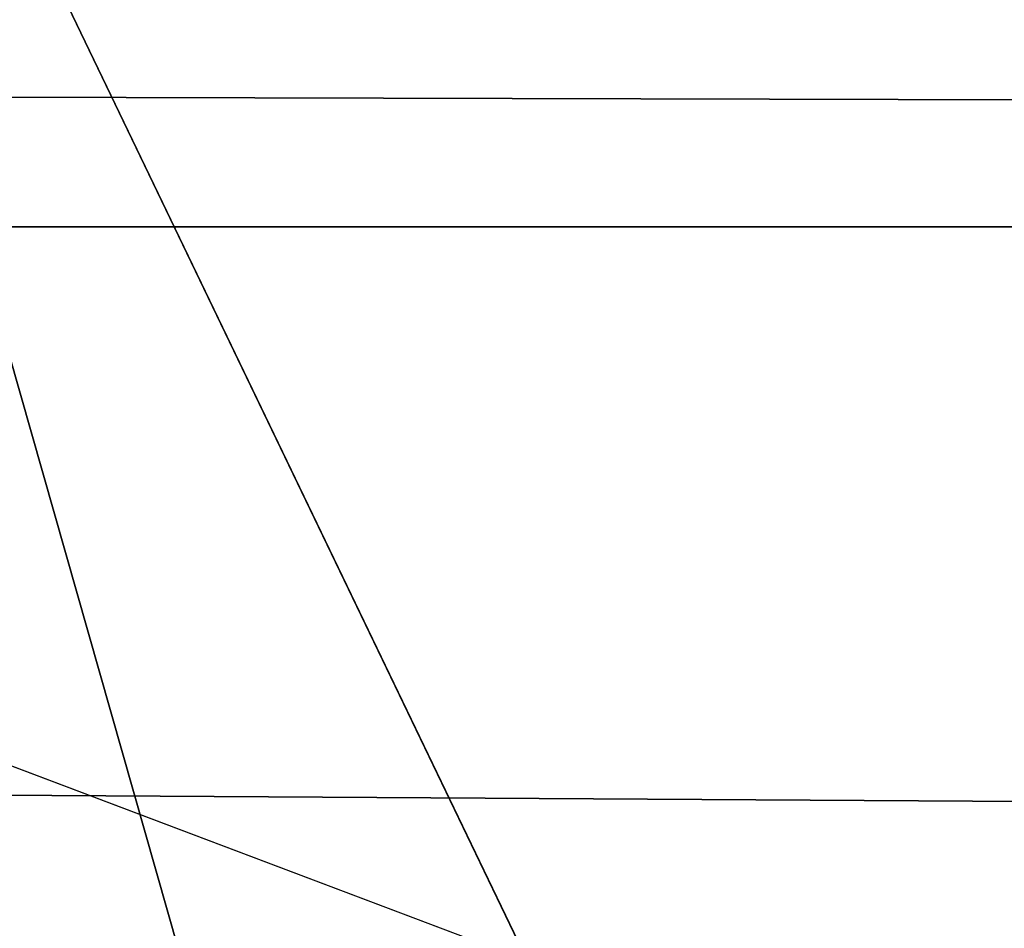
# Model space of a CAD drawing. Header units: millimetres. Extents: x -114 to 114, y -48 to 36.
# Tile 196 of 656: x -74.085 to -73.69, y -33.428 to -33.063. Entities that reach past the tile are written whole.
import ezdxf

# ---------------------------------------------------------------- set-up
doc = ezdxf.new("R2010")
doc.units = ezdxf.units.MM
doc.header["$LTSCALE"] = 65.185185
for name, color, linetype in [('1714', 7, 'CONTINUOUS'), ('1921', 7, 'CONTINUOUS'), ('2', 7, 'CONTINUOUS'), ('308', 7, 'CONTINUOUS'), ('315', 7, 'CONTINUOUS'), ('66', 7, 'CONTINUOUS')]:
    doc.layers.add(name, color=color, linetype=linetype)

msp = doc.modelspace()

# ---------------------------------------------------------------- linework, layer by layer
at = {"layer": '1714', "color": 7, "linetype": 'CONTINUOUS'}
for points in [[(-73.98366, -34.82163, 244.14184), (-73.6152, -34.39464, 244.32243), (-76.56765, -32.425, 241.90835), (-73.98366, -34.82163, 244.14184)], [(-73.6152, -34.39464, 244.32243), (-73.40561, -34.26223, 244.41429), (-76.56765, -32.425, 241.90835), (-73.6152, -34.39464, 244.32243)], [(-74.14232, -35.3859, 244.05618), (-73.98366, -34.82163, 244.14184), (-76.56765, -32.425, 241.90835), (-74.14232, -35.3859, 244.05618)], [(-73.99535, -35.92753, 244.1357), (-74.14232, -35.3859, 244.05618), (-76.56765, -32.425, 241.90835), (-73.99535, -35.92753, 244.1357)], [(-73.99535, -35.92753, 244.1357), (-76.56765, -32.425, 241.90835), (-72.81754, -39.8, 244.63295), (-73.99535, -35.92753, 244.1357)], [(-73.40561, -34.26223, 244.41429), (-72.92012, -34.02878, 244.5988), (-76.56765, -32.425, 241.90835), (-73.40561, -34.26223, 244.41429)], [(-72.92012, -34.02878, 244.5988), (-72.81755, -32.425, 244.63295), (-76.56765, -32.425, 241.90835), (-72.92012, -34.02878, 244.5988)], [(-72.81754, -39.8, 244.63295), (-76.56765, -32.425, 241.90835), (-76.56765, -39.8, 241.90835), (-72.81754, -39.8, 244.63295)]]:
    msp.add_3dface(points, dxfattribs=at)
at = {"layer": '1921', "color": 7, "linetype": 'CONTINUOUS'}
for points in [[(-73.52656, -33.575, 230.63779), (-76.56765, -32.425, 233.09164), (-72.81754, -32.425, 230.36705), (-73.52656, -33.575, 230.63779)], [(-76.56765, -32.425, 233.09164), (-73.52656, -33.575, 230.63779), (-76.56765, -39.8, 233.09165), (-76.56765, -32.425, 233.09164)]]:
    msp.add_3dface(points, dxfattribs=at)
at = {"layer": '2', "linetype": 'CONTINUOUS'}
for points in [[(-75.67238, -7.11916, 92.5), (-113, -35, 92.5), (-73.21929, -8.36907, 92.5), (-75.67238, -7.11916, 92.5)], [(-73.21929, -8.36907, 92.5), (-113, -35, 92.5), (-70.5, -8.79977, 92.5), (-73.21929, -8.36907, 92.5)], [(-113, -35, 92.5), (113, -35, 92.5), (-70.5, -8.79977, 92.5), (-113, -35, 92.5)]]:
    msp.add_3dface(points, dxfattribs=at)
at = {"layer": '308', "color": 7, "linetype": 'CONTINUOUS', "true_color": 0xe0f2ff}
for points in [[(-70.5, -30, 246.5), (-75, -30, 245.29423), (-70.5, -45.8, 246.5), (-70.5, -30, 246.5)], [(-70.5, -45.8, 246.5), (-75, -30, 245.29423), (-74.99891, -45.79976, 245.29486), (-70.5, -45.8, 246.5)], [(-75, -30, 229.70577), (-70.5, -30, 228.5), (-74.99949, -45.79976, 229.70548), (-75, -30, 229.70577)], [(-74.99949, -45.79976, 229.70548), (-70.5, -30, 228.5), (-70.5, -45.8, 228.5), (-74.99949, -45.79976, 229.70548)]]:
    msp.add_3dface(points, dxfattribs=at)
at = {"layer": '315', "color": 7, "linetype": 'CONTINUOUS', "true_color": 0xe0f2ff}
for points in [[(-70.5, -31, 229.75), (-75.05529, -31, 231.23008), (-70.5, -40.4725, 229.75), (-70.5, -31, 229.75)], [(-70.5, -40.4725, 229.75), (-75.05529, -31, 231.23008), (-72.07711, -40.44049, 229.91217), (-70.5, -40.4725, 229.75)], [(-72.07711, -40.44049, 229.91217), (-75.05529, -31, 231.23008), (-73.58871, -40.40719, 230.39209), (-72.07711, -40.44049, 229.91217)], [(-73.58871, -40.40719, 230.39209), (-75.05529, -31, 231.23008), (-74.87282, -40.37647, 231.10149), (-73.58871, -40.40719, 230.39209)], [(-75.05529, -31, 243.76992), (-70.5, -31, 245.25), (-75.00795, -40.07193, 243.80404), (-75.05529, -31, 243.76992)], [(-75.00795, -40.07193, 243.80404), (-70.5, -31, 245.25), (-72.89484, -40.02227, 244.8707), (-75.00795, -40.07193, 243.80404)]]:
    msp.add_3dface(points, dxfattribs=at)
at = {"layer": '66', "linetype": 'CONTINUOUS'}
for points in [[(-110.5, -33, 80.5), (-54, -33, 80.5), (-54, -33.14645, 80.14645), (-110.5, -33, 80.5)], [(-110.5, -33.14645, 80.14645), (-110.5, -33, 80.5), (-54, -33.14645, 80.14645), (-110.5, -33.14645, 80.14645)], [(-54, -33.5, 80), (-110.5, -33.5, 80), (-110.5, -33.14645, 80.14645), (-54, -33.5, 80)], [(-54, -33.5, 80), (-110.5, -33.14645, 80.14645), (-54, -33.14645, 80.14645), (-54, -33.5, 80)]]:
    msp.add_3dface(points, dxfattribs=at)

doc.saveas('drawing.dxf')
